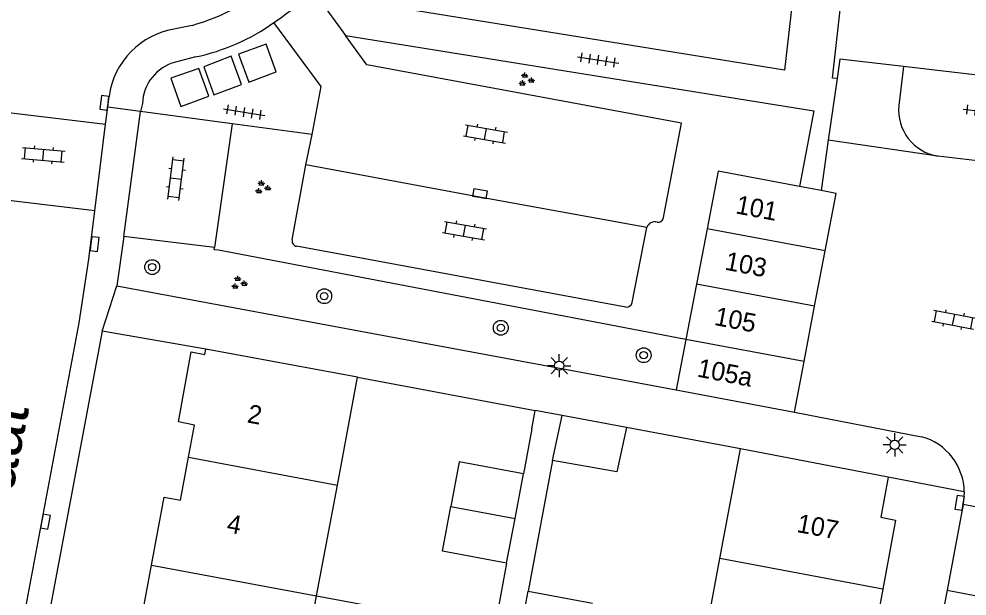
# Model space of a CAD drawing. Extents: x 131000 to 133014, y 396499 to 399001.
# Drawn here: x 131516.3 to 131567.4, y 397348.6 to 397379.7 of the extents above; entities that cross this region are included whole.
import ezdxf

# ---------------------------------------------------------------- set-up
doc = ezdxf.new("R2010")
doc.units = 0
for name, color, linetype in [('gg-afsc-erfafscheiding', 7, 'Continuous'), ('gg-afsc-muur', 7, 'Continuous'), ('gg-anno-huisnummerreeks BGT', 7, 'Continuous'), ('gg-anno-openbare ruimte label', 7, 'Continuous'), ('gg-bbg-bijgebouw', 7, 'Continuous'), ('gg-bbg-gedigitaliseerde bebouwing', 7, 'Continuous'), ('gg-bbg-gedigitaliseerde bijgebouw', 7, 'Continuous'), ('gg-bbg-hoofdgebouw', 7, 'Continuous'), ('gg-bbg-luifel en loopbrug', 7, 'Continuous'), ('gg-bbg-tussenscheiding', 7, 'Continuous'), ('gg-knt-verharding', 7, 'Continuous'), ('gg-knt-verharding nz', 7, 'Continuous'), ('gg-kwrk-afval apart plaats', 7, 'Continuous'), ('gt-grn-groengrens', 7, 'Continuous'), ('gt-grn-weggrens', 7, 'Continuous'), ('gt-symb-boom', 7, 'Continuous'), ('gt-symb-groenvak', 7, 'Continuous'), ('gt-symb-klinker verharding', 7, 'Continuous'), ('gt-symb-kolk', 7, 'Continuous'), ('gt-symb-lichtmast', 7, 'Continuous'), ('gt-symb-tegel verharding', 7, 'Continuous')]:
    doc.layers.add(name, color=color, linetype=linetype)

# ---------------------------------------------------------------- blocks, each defined once
blk = doc.blocks.new('gt0-LMAST')
at = {"layer": 'gt-symb-lichtmast'}
for p, q in [((-0.005, 0.246), (-0.005, 0.621)), ((-0.182, 0.173), (-0.447, 0.438)), ((0.172, 0.173), (0.437, 0.438)), ((-0.255, -0.004), (-0.63, -0.004)), ((-0.182, -0.181), (-0.447, -0.446)), ((-0.005, -0.254), (-0.005, -0.629)), ((0.437, -0.446), (0.172, -0.181)), ((0.245, -0.004), (0.62, -0.004))]:
    blk.add_line(p, q, dxfattribs=at)
blk.add_circle((-0.005, -0.004), 0.25, dxfattribs=at)
blk = doc.blocks.new('gt0-KL1')
at = {"layer": 'gt-symb-klinker verharding'}
for p, q in [((-1.15, 0.3), (1.15, 0.3)), ((-1, -0.3), (-1, 0.3)), ((-0.5, 0.3), (-0.5, 0.45)), ((0, -0.3), (0, 0.3)), ((0.5, 0.3), (0.5, 0.45)), ((1, -0.3), (1, 0.3)), ((-1.15, -0.3), (1.15, -0.3)), ((-0.5, -0.45), (-0.5, -0.3)), ((0.5, -0.45), (0.5, -0.3))]:
    blk.add_line(p, q, dxfattribs=at)
blk = doc.blocks.new('gt0-KOLK')
at = {"layer": 'gt-symb-kolk'}
blk.add_lwpolyline([(0, 0), (0.375, 0), (0.375, 0.4), (-0.375, 0.4), (-0.375, 0), (0, 0)], dxfattribs=at)
blk = doc.blocks.new('gt0-TEG1')
at = {"layer": 'gt-symb-tegel verharding'}
for p, q in [((-1.125, 0), (1.125, 0)), ((-0.9, -0.25), (-0.9, 0.25)), ((-0.45, -0.25), (-0.45, 0.25)), ((0, -0.25), (0, 0.25)), ((0.45, -0.25), (0.45, 0.25)), ((0.9, -0.25), (0.9, 0.25))]:
    blk.add_line(p, q, dxfattribs=at)
blk = doc.blocks.new('gt0-BOOM')
at = {"layer": 'gt-symb-boom'}
for radius in [0.4, 0.2]:
    blk.add_circle((0, 0), radius, dxfattribs=at)
blk = doc.blocks.new('gt0-GRVAK')
at = {"layer": 'gt-symb-groenvak'}
for p, q in [((-0.11, 0.189), (-0.228, 0.24)), ((-0.182, 0.153), (0.088, 0.153)), ((-0.091, 0.211), (-0.156, 0.322)), ((-0.047, 0.214), (-0.047, 0.393)), ((-0.004, 0.211), (0.061, 0.322)), ((0.015, 0.189), (0.133, 0.24)), ((0.262, -0.052), (0.197, 0.059)), ((0.305, -0.049), (0.305, 0.13)), ((0.349, -0.052), (0.414, 0.059)), ((-0.245, -0.228), (-0.363, -0.177)), ((-0.318, -0.264), (-0.047, -0.264)), ((-0.226, -0.206), (-0.291, -0.095)), ((-0.183, -0.203), (-0.183, -0.024)), ((-0.139, -0.206), (-0.074, -0.095)), ((-0.12, -0.228), (-0.002, -0.177)), ((0.243, -0.074), (0.125, -0.023)), ((0.17, -0.11), (0.441, -0.11)), ((0.368, -0.074), (0.486, -0.023))]:
    blk.add_line(p, q, dxfattribs=at)

msp = doc.modelspace()

# ---------------------------------------------------------------- linework, layer by layer
at = {"layer": 'gg-afsc-erfafscheiding'}
for p, q in [((131543.923, 397357.651), (131543.466, 397355.22)), ((131545.029, 397355.94), (131543.72, 397348.899)), ((131567.246, 397354.242), (131563.14, 397355.03)), ((131542.561, 397350.404), (131541.219, 397343.268))]:
    msp.add_line(p, q, dxfattribs=at)
at = {"layer": 'gg-afsc-muur'}
for p, q in [((131534.52, 397360.43), (131544.107, 397358.634)), ((131543.923, 397357.651), (131544.107, 397358.634)), ((131555.17, 397356.56), (131549.022, 397357.71))]:
    msp.add_line(p, q, dxfattribs=at)
at = {"layer": 'gg-bbg-bijgebouw'}
for p, q in [((131559.52, 397370.493), (131558.358, 397370.712)), ((131553.374, 397368.433), (131552.803, 397365.452)), ((131559.171, 397364.266), (131559.74, 397367.248)), ((131552.803, 397365.452), (131552.232, 397362.471)), ((131558.602, 397361.285), (131559.171, 397364.266)), ((131552.232, 397362.471), (131551.71, 397359.75)), ((131558.08, 397358.55), (131558.602, 397361.285)), ((131551.71, 397359.75), (131558.08, 397358.55)), ((131545.029, 397355.94), (131545.556, 397358.36)), ((131549.022, 397357.71), (131545.556, 397358.36))]:
    msp.add_line(p, q, dxfattribs=at)
for points in [[(131558.358, 397370.712), (131553.97, 397371.54), (131553.374, 397368.433)], [(131559.74, 397367.248), (131560.33, 397370.34), (131559.52, 397370.493)], [(131549.022, 397357.71), (131548.501, 397355.32), (131545.029, 397355.94)]]:
    msp.add_lwpolyline(points, dxfattribs=at)
at = {"layer": 'gg-bbg-gedigitaliseerde bebouwing'}
for p, q in [((131533.431, 397354.613), (131534.52, 397360.43)), ((131554.068, 397350.65), (131555.17, 397356.56)), ((131532.313, 397348.636), (131533.431, 397354.613)), ((131552.953, 397344.673), (131554.068, 397350.65)), ((131531.194, 397342.659), (131532.313, 397348.636))]:
    msp.add_line(p, q, dxfattribs=at)
at = {"layer": 'gg-bbg-gedigitaliseerde bijgebouw'}
for p, q in [((131543.014, 397352.812), (131543.466, 397355.22)), ((131542.561, 397350.404), (131543.014, 397352.812)), ((131543.272, 397346.491), (131543.72, 397348.899)), ((131543.72, 397348.899), (131547.192, 397348.248))]:
    msp.add_line(p, q, dxfattribs=at)
for points in [[(131543.466, 397355.22), (131540, 397355.87), (131539.547, 397353.462)], [(131542.561, 397350.404), (131539.096, 397351.054), (131539.547, 397353.462)]]:
    msp.add_lwpolyline(points, dxfattribs=at)
at = {"layer": 'gg-bbg-hoofdgebouw'}
for p, q in [((131572.974, 397376.122), (131563.974, 397377.176)), ((131534.52, 397360.43), (131526.34, 397361.94)), ((131563.14, 397355.03), (131555.17, 397356.56))]:
    msp.add_line(p, q, dxfattribs=at)
for points in [[(131560.39, 397376.54), (131560.13, 397376.55), (131561.32, 397387.13)], [(131563.974, 397377.176), (131560.53, 397377.58), (131560.39, 397376.54)], [(131525.399, 397356.116), (131525.721, 397357.836), (131524.86, 397358.014), (131525.544, 397361.799), (131526.284, 397361.661), (131526.34, 397361.94)], [(131523.412, 397350.302), (131524.096, 397353.959), (131524.965, 397353.796), (131525.399, 397356.116)], [(131563.14, 397355.03), (131562.737, 397352.874), (131563.536, 397352.725), (131562.845, 397349.007)], [(131523.163, 397344.162), (131523.515, 397346.043), (131522.646, 397346.206), (131523.412, 397350.302)], [(131562.845, 397349.007), (131562.092, 397344.956), (131561.221, 397345.091), (131560.861, 397343.192)]]:
    msp.add_lwpolyline(points, dxfattribs=at)
at = {"layer": 'gg-bbg-luifel en loopbrug'}
msp.add_lwpolyline([(131532.313, 397348.636), (131535.107, 397348.114), (131533.99, 397342.136), (131531.194, 397342.659)], dxfattribs=at)
at = {"layer": 'gg-bbg-tussenscheiding'}
for p, q in [((131559.74, 397367.248), (131553.374, 397368.433)), ((131559.171, 397364.266), (131552.803, 397365.452)), ((131558.602, 397361.285), (131552.232, 397362.471)), ((131525.399, 397356.116), (131533.431, 397354.613)), ((131539.547, 397353.462), (131543.014, 397352.812)), ((131523.412, 397350.302), (131532.313, 397348.636)), ((131562.845, 397349.007), (131554.068, 397350.65))]:
    msp.add_line(p, q, dxfattribs=at)
at = {"layer": 'gg-knt-verharding'}
for p, q in [((131532.108, 397381.29), (131533.877, 397378.854)), ((131525.599, 397379.401), (131524.693, 397379.217)), ((131525.785, 397377.7), (131524.694, 397377.422)), ((131563.974, 397377.176), (131563.713, 397375.077)), ((131560.39, 397376.54), (131559.91, 397373.205)), ((131521.042, 397374.994), (131521.114, 397375.572)), ((131514.923, 397374.791), (131520.928, 397374.081)), ((131520.928, 397374.081), (131521.042, 397374.994)), ((131522.917, 397375.181), (131522.819, 397374.755)), ((131521.91, 397368.02), (131522.819, 397374.755)), ((131527.752, 397374.091), (131522.819, 397374.755)), ((131520.358, 397369.402), (131520.928, 397374.081)), ((131527.752, 397374.091), (131526.81, 397367.422)), ((131532.071, 397373.51), (131527.752, 397374.091)), ((131551.017, 397369.043), (131551.99, 397374.134)), ((131531.736, 397371.883), (131532.071, 397373.51)), ((131558.767, 397372.879), (131558.358, 397370.712)), ((131559.91, 397373.205), (131559.52, 397370.493)), ((131570.057, 397371.856), (131565.818, 397372.355)), ((131530.997, 397367.829), (131531.736, 397371.883)), ((131520.358, 397369.402), (131514.374, 397370.112)), ((131520.034, 397366.788), (131520.358, 397369.402)), ((131549.339, 397364.457), (131550.115, 397368.509)), ((131521.91, 397368.02), (131521.53, 397365.35)), ((131526.81, 397367.422), (131521.91, 397368.02)), ((131548.991, 397364.211), (131531.234, 397367.489)), ((131521.53, 397365.35), (131551.71, 397359.75)), ((131526.34, 397361.94), (131520.75, 397362.92)), ((131545.556, 397358.36), (131544.107, 397358.634)), ((131558.08, 397358.55), (131564.94, 397357.22)), ((131567.246, 397354.242), (131567.183, 397353.57)), ((131567.183, 397353.57), (131566.315, 397348.941)), ((131573.076, 397352.43), (131567.183, 397353.57)), ((131566.315, 397348.941), (131566.179, 397348.213)), ((131566.315, 397348.941), (131572.211, 397347.799))]:
    msp.add_line(p, q, dxfattribs=at)
for points in [[(131558.98, 397389.564), (131557.547, 397376.985), (131535.474, 397380.54)], [(131532.071, 397373.51), (131532.552, 397376.113), (131530.012, 397379.554)], [(131533.877, 397378.854), (131559.129, 397374.796), (131558.767, 397372.879)], [(131551.99, 397374.134), (131535.024, 397377.275), (131533.877, 397378.854)], [(131509.016, 397307.565), (131519.5, 397363.36), (131520.034, 397366.788)], [(131520.75, 397362.92), (131509.6, 397303.68), (131512.259, 397303.207)]]:
    msp.add_lwpolyline(points, dxfattribs=at)
for centre, radius, start, end in [((131521.978, 397391.798), 12.915, 286.281, 309.5455), ((131522.263, 397391.043), 13.858, 303.998, 315.2681), ((131523.383, 397388.922), 11.476, 282.0814, 305.284), ((131525.372, 397374.971), 4.3, 99.0821, 171.9648), ((131525.324, 397375.097), 2.409, 105.1649, 178.0098), ((131566.213, 397374.836), 2.512, 174.4868, 260.9448), ((131550.561, 397368.321), 0.484, 76.2561, 157.1189), ((131550.724, 397369.083), 0.296, 260.7709, 352.1581), ((131531.277, 397367.772), 0.286, 168.4047, 261.3528), ((131549.02, 397364.539), 0.329, 264.9337, 345.579), ((131564.114, 397354.199), 3.132, 0.7878, 74.7166)]:
    msp.add_arc(centre, radius, start, end, dxfattribs=at)
at = {"layer": 'gg-knt-verharding nz'}
msp.add_line((131565.818, 397372.355), (131559.91, 397373.205), dxfattribs=at)
msp.add_lwpolyline([(131550.115, 397368.509), (131541.09, 397370.129), (131531.736, 397371.883)], dxfattribs=at)
at = {"layer": 'gg-kwrk-afval apart plaats'}
for points in [[(131528.106, 397377.847), (131528.649, 397376.342), (131530.139, 397376.888), (131529.591, 397378.391), (131528.106, 397377.847)], [(131526.22, 397377.167), (131526.772, 397375.656), (131528.26, 397376.214), (131527.707, 397377.746), (131526.22, 397377.167)], [(131524.991, 397375.03), (131526.507, 397375.585), (131525.963, 397377.082), (131524.45, 397376.562), (131524.991, 397375.03)]]:
    msp.add_lwpolyline(points, dxfattribs=at)
at = {"layer": 'gt-grn-groengrens'}
msp.add_lwpolyline([(131552.232, 397362.471), (131527.017, 397367.274), (131526.794, 397367.306), (131526.81, 397367.422)], dxfattribs=at)
at = {"layer": 'gt-grn-weggrens'}
for p, q in [((131522.819, 397374.755), (131521.042, 397374.994)), ((131520.75, 397362.92), (131521.53, 397365.35))]:
    msp.add_line(p, q, dxfattribs=at)

# ---------------------------------------------------------------- block references
at = {"layer": 'gt-symb-boom'}
for p in [(131523.443, 397366.366), (131532.723, 397364.797), (131542.247, 397363.094), (131549.952, 397361.616)]:
    msp.add_blockref('gt0-BOOM', p, dxfattribs=at)
at = {"layer": 'gt-symb-groenvak'}
for p in [(131543.593, 397376.466), (131529.383, 397370.653), (131528.108, 397365.509)]:
    msp.add_blockref('gt0-GRVAK', p, dxfattribs=at)
at = {"layer": 'gt-symb-klinker verharding'}
for p, rotation in [((131541.418, 397373.55), -9.848622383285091), ((131517.573, 397372.42), -5.1633068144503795), ((131524.732, 397371.128), 82.93185994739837), ((131540.288, 397368.329), -9.848622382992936), ((131566.675, 397363.532), -10.950434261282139)]:
    msp.add_blockref('gt0-KL1', p, dxfattribs=dict(at, rotation=rotation))
at = {"layer": 'gt-symb-kolk'}
for p, rotation in [((131521.064, 397375.199), 83.05258934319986), ((131541.09, 397370.129), -10.197205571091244), ((131520.143, 397367.633), -97.12501634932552), ((131567.193, 397353.627), 81.43241009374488), ((131517.495, 397352.684), -100.71464389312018)]:
    msp.add_blockref('gt0-KOLK', p, dxfattribs=dict(at, rotation=rotation))
at = {"layer": 'gt-symb-lichtmast', "rotation": 90}
msp.add_blockref('gt0-LMAST', (131545.392, 397361.055), dxfattribs=at)
at = {"layer": 'gt-symb-lichtmast'}
msp.add_blockref('gt0-LMAST', (131563.498, 397356.783), dxfattribs=at)
at = {"layer": 'gt-symb-tegel verharding'}
for p, rotation in [((131547.494, 397377.54), -8.80280446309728), ((131528.4, 397374.725), -9.26452398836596), ((131568.298, 397374.759), -6.662963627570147)]:
    msp.add_blockref('gt0-TEG1', p, dxfattribs=dict(at, rotation=rotation))

# ---------------------------------------------------------------- texts
at = {"layer": 'gg-anno-huisnummerreeks BGT'}
for s, rotation, p in [('101', 349.2, (131554.867, 397369.271)), ('103', 349.2, (131554.287, 397366.234)), ('105', 349.2, (131553.718, 397363.252)), ('105a', 349.2, (131552.792, 397360.467)), ('2', 349.7, (131528.527, 397357.994)), ('4', 349.4, (131527.418, 397352.077)), ('107', 349.5, (131558.163, 397352.086))]:
    msp.add_text(s, height=1, rotation=rotation, dxfattribs=at).set_placement(p)
at = {"layer": 'gg-anno-openbare ruimte label'}
msp.add_text('Domtorenstraat', height=2.5, rotation=78.9, dxfattribs=at).set_placement((131512.369, 397336.144))

doc.saveas('drawing.dxf')
